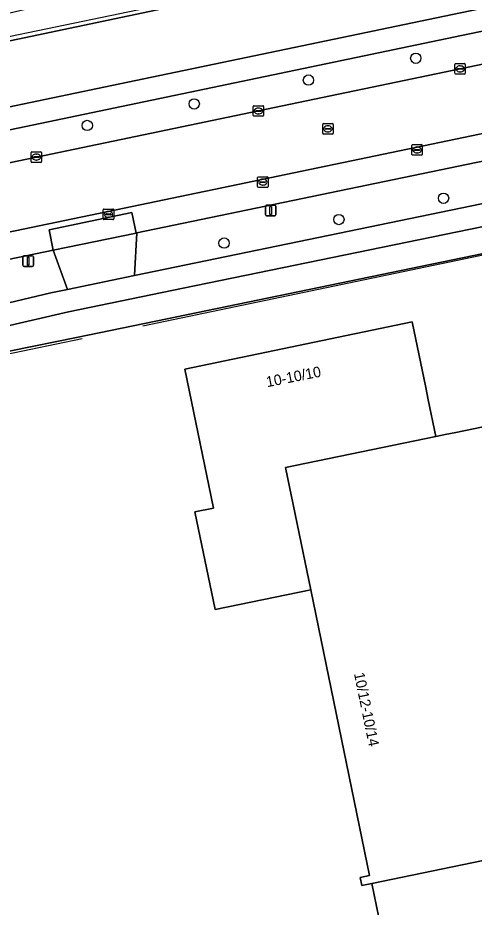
# Model space of a CAD drawing. Extents: x 162989 to 165008, y 383432 to 384338.
# Drawn here: x 164617.1 to 164660.5, y 384206.2 to 384290.5 of the extents above; entities that cross this region are included whole.
import ezdxf

# ---------------------------------------------------------------- set-up
doc = ezdxf.new("R2010")
doc.units = 0
for name, color, linetype in [('IMGEO_Berm_groen', 7, 'Continuous'), ('IMGEO_Boom', 7, 'Continuous'), ('IMGEO_Erf', 7, 'Continuous'), ('IMGEO_Fietspad_open', 7, 'Continuous'), ('IMGEO_Gemengd_bos', 7, 'Continuous'), ('IMGEO_Greppel_droge_sloot', 7, 'Continuous'), ('IMGEO_Hek', 7, 'Continuous'), ('IMGEO_Kolk', 7, 'Continuous'), ('IMGEO_Lichtmast', 7, 'Continuous'), ('IMGEO_Pand', 7, 'Continuous'), ('IMGEO_Pand_nummerreeks', 7, 'Continuous'), ('IMGEO_Parkeervlak_open', 7, 'Continuous'), ('IMGEO_Rijbaan_lokaal_open', 7, 'Continuous'), ('IMGEO_Rioolput', 7, 'Continuous'), ('IMGEO_Voetpad_open', 7, 'Continuous')]:
    doc.layers.add(name, color=color, linetype=linetype)

msp = doc.modelspace()

# ---------------------------------------------------------------- linework, layer by layer
at = {"layer": 'IMGEO_Berm_groen'}
for points in [[(164701.49, 384294.495), (164700.854, 384297.472), (164660.017, 384288.989), (164626.984, 384282.106), (164593.336, 384275.079), (164552.977, 384266.743), (164451.735, 384245.634), (164404.835, 384235.881), (164384.225, 384231.598), (164359.448, 384226.443)], [(164362.222, 384223.918), (164366.446, 384224.764), (164371.602, 384225.857), (164392.697, 384230.265), (164413.812, 384234.682), (164431.965, 384238.461), (164453.063, 384242.87), (164473.197, 384247.002), (164494.286, 384251.393), (164515.399, 384255.774), (164536.491, 384260.183), (164557.545, 384264.556), (164576.693, 384268.524), (164598.754, 384273.114), (164618.889, 384277.307), (164639.966, 384281.684), (164659.11, 384285.678), (164679.181, 384289.857), (164701.277, 384294.45), (164701.49, 384294.495)]]:
    msp.add_lwpolyline(points, dxfattribs=at)
for points in [[(164701.495, 384281.192), (164700.859, 384285.198), (164668.575, 384278.452), (164628.423, 384270.117), (164628.204, 384266.078), (164664.073, 384273.466), (164685.474, 384277.875)], [(164621.862, 384264.76), (164620.492, 384268.471), (164555.467, 384255.002), (164524.903, 384248.631), (164464.53, 384236.083), (164421.896, 384227.192), (164390.88, 384220.716), (164382.4, 384218.944), (164379.422, 384220.92), (164376.14, 384220.234), (164375.058, 384213.228), (164420.474, 384222.769), (164455.91, 384230.094), (164518.367, 384243.06), (164546.942, 384249.063), (164601.668, 384260.367), (164614.911, 384263.179), (164620.253, 384264.419)]]:
    msp.add_lwpolyline(points, close=True, dxfattribs=at)
at = {"layer": 'IMGEO_Boom'}
for centre in [(164654.906, 384286.678), (164644.716, 384284.612), (164633.877, 384282.348), (164623.726, 384280.307), (164657.543, 384273.398), (164647.608, 384271.381), (164636.706, 384269.155)]:
    msp.add_circle(centre, 0.489, dxfattribs=at)
at = {"layer": 'IMGEO_Erf'}
for points in [[(164702.542, 384276.682), (164686.645, 384273.366), (164665.18, 384268.947), (164630.232, 384261.754), (164622.704, 384260.182), (164616.469, 384258.928), (164596.861, 384254.804), (164547.288, 384244.537), (164519.345, 384238.71), (164457.286, 384225.763), (164422.862, 384218.593), (164381.454, 384209.967), (164377.884, 384209.229), (164378.123, 384208.059), (164377.237, 384207.861), (164377.746, 384205.396), (164380.941, 384206.055), (164384.1, 384190.998), (164379.714, 384190.061)], [(164707.222, 384145.917), (164665.351, 384137.3), (164659.942, 384163.579), (164658.983, 384163.381), (164658.832, 384164.114), (164659.809, 384164.314), (164650.734, 384208.411), (164649.784, 384208.215), (164649.627, 384208.977), (164650.516, 384209.16), (164644.939, 384236.258), (164635.862, 384234.385), (164633.939, 384243.66), (164635.695, 384244.017), (164632.98, 384257.202), (164654.58, 384261.668), (164655.861, 384255.439), (164656.097, 384254.293), (164656.814, 384250.805), (164657.706, 384250.99), (164658.715, 384251.199), (164701.978, 384260.165)]]:
    msp.add_lwpolyline(points, dxfattribs=at)
at = {"layer": 'IMGEO_Fietspad_open'}
for points in [[(164701.49, 384294.495), (164705.407, 384295.319), (164704.798, 384298.309), (164720.656, 384301.571), (164758.566, 384309.469), (164779.659, 384313.863), (164778.993, 384315.896), (164758.651, 384311.662), (164720.002, 384303.629), (164703.932, 384300.267), (164659.159, 384290.995), (164626.815, 384284.248), (164592.857, 384277.162), (164552.545, 384268.813), (164517.54, 384261.516), (164451.067, 384247.659), (164404.577, 384238.044), (164359.498, 384228.605), (164357.48, 384228.183)], [(164760.414, 384297.16), (164750.072, 384294.08), (164743.455, 384292.083), (164732.882, 384288.981), (164719.259, 384285.393), (164712.282, 384283.716), (164708.147, 384282.771), (164701.495, 384281.192), (164685.474, 384277.875), (164664.073, 384273.466), (164628.204, 384266.078), (164621.862, 384264.76), (164620.253, 384264.419), (164614.911, 384263.179), (164601.668, 384260.367), (164546.942, 384249.063), (164518.367, 384243.06), (164455.91, 384230.094), (164420.474, 384222.769), (164375.058, 384213.228), (164369.158, 384212.004), (164362.699, 384210.649), (164358.575, 384209.758)], [(164359.448, 384226.443), (164384.225, 384231.598), (164404.835, 384235.881), (164451.735, 384245.634), (164552.977, 384266.743), (164593.336, 384275.079), (164626.984, 384282.106), (164660.017, 384288.989), (164700.854, 384297.472), (164701.49, 384294.495)], [(164362.291, 384208.423), (164363.012, 384208.561), (164381.266, 384212.358), (164420.995, 384220.561), (164456.723, 384228.059), (164518.811, 384240.991), (164547.661, 384247.037), (164596.703, 384257.177), (164615.08, 384261.039), (164621.939, 384262.625), (164632.821, 384264.869), (164664.708, 384271.421), (164686.015, 384275.841), (164702.008, 384279.048), (164719.842, 384283.366), (164733.411, 384286.927), (164743.968, 384290.05), (164750.702, 384292.069), (164757.17, 384293.969), (164764.089, 384296.01)]]:
    msp.add_lwpolyline(points, dxfattribs=at)
at = {"layer": 'IMGEO_Gemengd_bos'}
msp.add_lwpolyline([(164778.993, 384315.896), (164778.735, 384316.73), (164777.169, 384321.86), (164776.731, 384321.77), (164763.995, 384319.142), (164643.168, 384293.999), (164612.143, 384287.449), (164595.74, 384283.986), (164516.359, 384267.228), (164517.058, 384263.844), (164517.54, 384261.516), (164552.545, 384268.813), (164592.857, 384277.162), (164626.815, 384284.248), (164659.159, 384290.995), (164703.932, 384300.267), (164720.002, 384303.629), (164758.651, 384311.662)], close=True, dxfattribs=at)
at = {"layer": 'IMGEO_Greppel_droge_sloot'}
msp.add_lwpolyline([(164791.41, 384327.753), (164786.885, 384326.85), (164778.537, 384325.355), (164771.416, 384323.755), (164750.736, 384319.698), (164726.681, 384314.367), (164667.498, 384301.803), (164644.033, 384297.129), (164626.751, 384293.415), (164614.72, 384290.59), (164613.643, 384290.337), (164612.1, 384289.707), (164611.236, 384289.118), (164611.161, 384289.067), (164611.04, 384288.351), (164611.732, 384287.684), (164612.143, 384287.449), (164643.168, 384293.999), (164763.995, 384319.142), (164776.731, 384321.77), (164777.169, 384321.86), (164792.371, 384325.328)], close=True, dxfattribs=at)
at = {"layer": 'IMGEO_Hek'}
for points in [[(164303.131, 384226.044), (164305.697, 384225.187), (164307.372, 384224.639), (164387.865, 384241.173), (164396.794, 384243.033), (164579.165, 384280.984), (164608.458, 384287.127), (164632.936, 384292.237), (164650.022, 384295.726), (164674.431, 384300.787), (164689.153, 384303.87), (164716.01, 384309.444), (164762.017, 384319.118), (164785.621, 384324.006)], [(164752.332, 384289.18), (164744.776, 384286.876), (164743.149, 384286.816), (164738.827, 384285.707), (164728.614, 384282.844), (164719.874, 384280.512), (164713.867, 384279.067), (164709.006, 384278.007), (164700.745, 384276.168), (164677.653, 384271.409), (164628.989, 384261.28)], [(164623.25, 384260.057), (164613.448, 384258.055), (164604.766, 384256.214), (164581.202, 384251.294), (164559.324, 384246.854), (164546.65, 384244.257), (164518.794, 384238.399), (164469.831, 384228.166), (164382.891, 384210.102)]]:
    msp.add_lwpolyline(points, dxfattribs=at)
at = {"layer": 'IMGEO_Kolk'}
for p, q in [((164658.609, 384285.252), (164658.609, 384286.104)), ((164658.684, 384286.178), (164659.536, 384286.178)), ((164659.097, 384285.958), (164659.122, 384285.958)), ((164659.61, 384286.104), (164659.61, 384285.252)), ((164659.536, 384285.178), (164658.684, 384285.178)), ((164658.868, 384285.672), (164658.868, 384285.684)), ((164659.306, 384285.635), (164658.908, 384285.635)), ((164658.911, 384285.721), (164659.309, 384285.721)), ((164659.12, 384285.398), (164659.095, 384285.398)), ((164659.352, 384285.684), (164659.352, 384285.672)), ((164639.465, 384281.258), (164639.465, 384282.11)), ((164639.54, 384282.184), (164640.392, 384282.184)), ((164639.724, 384281.678), (164639.724, 384281.69)), ((164639.767, 384281.727), (164640.165, 384281.727)), ((164639.953, 384281.964), (164639.978, 384281.964)), ((164640.208, 384281.69), (164640.208, 384281.678)), ((164640.466, 384282.11), (164640.466, 384281.258)), ((164640.392, 384281.184), (164639.54, 384281.184)), ((164640.162, 384281.641), (164639.764, 384281.641)), ((164639.976, 384281.404), (164639.951, 384281.404)), ((164654.527, 384277.561), (164654.527, 384278.413)), ((164654.602, 384278.487), (164655.454, 384278.487)), ((164655.528, 384278.413), (164655.528, 384277.561)), ((164618.388, 384276.881), (164618.388, 384277.733)), ((164618.463, 384277.807), (164619.315, 384277.807)), ((164618.876, 384277.587), (164618.901, 384277.587)), ((164619.389, 384277.733), (164619.389, 384276.881)), ((164655.454, 384277.487), (164654.602, 384277.487)), ((164654.786, 384277.981), (164654.786, 384277.993)), ((164655.224, 384277.944), (164654.826, 384277.944)), ((164654.829, 384278.03), (164655.227, 384278.03)), ((164655.038, 384277.707), (164655.013, 384277.707)), ((164655.015, 384278.267), (164655.04, 384278.267)), ((164655.27, 384277.993), (164655.27, 384277.981)), ((164619.315, 384276.807), (164618.463, 384276.807)), ((164618.647, 384277.301), (164618.647, 384277.313)), ((164619.085, 384277.264), (164618.687, 384277.264)), ((164618.69, 384277.35), (164619.088, 384277.35)), ((164618.899, 384277.027), (164618.874, 384277.027)), ((164619.131, 384277.313), (164619.131, 384277.301)), ((164639.887, 384274.507), (164639.887, 384275.359)), ((164639.962, 384275.433), (164640.814, 384275.433)), ((164640.146, 384274.927), (164640.146, 384274.939)), ((164640.189, 384274.976), (164640.587, 384274.976)), ((164640.375, 384275.213), (164640.4, 384275.213)), ((164640.63, 384274.939), (164640.63, 384274.927)), ((164640.888, 384275.359), (164640.888, 384274.507)), ((164640.814, 384274.433), (164639.962, 384274.433)), ((164640.584, 384274.89), (164640.186, 384274.89)), ((164640.398, 384274.653), (164640.373, 384274.653)), ((164625.232, 384271.453), (164625.232, 384272.305)), ((164625.307, 384272.379), (164626.159, 384272.379)), ((164625.491, 384271.873), (164625.491, 384271.885)), ((164625.929, 384271.836), (164625.531, 384271.836)), ((164625.534, 384271.922), (164625.932, 384271.922)), ((164625.743, 384271.599), (164625.718, 384271.599)), ((164625.72, 384272.159), (164625.745, 384272.159)), ((164625.975, 384271.885), (164625.975, 384271.873)), ((164626.233, 384272.305), (164626.233, 384271.453)), ((164626.159, 384271.379), (164625.307, 384271.379))]:
    msp.add_line(p, q, dxfattribs=at)
for points in [[(164658.609, 384285.252), (164658.609, 384286.104)], [(164658.684, 384286.178), (164659.536, 384286.178)], [(164659.61, 384286.104), (164659.61, 384285.252)], [(164659.536, 384285.178), (164658.684, 384285.178)], [(164639.465, 384281.258), (164639.465, 384282.11)], [(164639.54, 384282.184), (164640.392, 384282.184)], [(164640.466, 384282.11), (164640.466, 384281.258)], [(164640.392, 384281.184), (164639.54, 384281.184)], [(164654.527, 384277.561), (164654.527, 384278.413)], [(164654.602, 384278.487), (164655.454, 384278.487)], [(164655.528, 384278.413), (164655.528, 384277.561)], [(164618.388, 384276.881), (164618.388, 384277.733)], [(164618.463, 384277.807), (164619.315, 384277.807)], [(164619.389, 384277.733), (164619.389, 384276.881)], [(164655.454, 384277.487), (164654.602, 384277.487)], [(164619.315, 384276.807), (164618.463, 384276.807)], [(164639.887, 384274.507), (164639.887, 384275.359)], [(164639.962, 384275.433), (164640.814, 384275.433)], [(164640.888, 384275.359), (164640.888, 384274.507)], [(164640.814, 384274.433), (164639.962, 384274.433)], [(164625.232, 384271.453), (164625.232, 384272.305)], [(164625.307, 384272.379), (164626.159, 384272.379)], [(164626.233, 384272.305), (164626.233, 384271.453)], [(164626.159, 384271.379), (164625.307, 384271.379)]]:
    msp.add_lwpolyline(points, dxfattribs=at)
for centre, radius, start, end in [((164658.686, 384286.102), 0.0765, 91.55205, 178.44795), ((164658.686, 384286.102), 0.0765, 91.55205, 178.44795), ((164659.534, 384286.102), 0.0765, 1.55205, 88.44795), ((164659.534, 384286.102), 0.0765, 1.55205, 88.44795), ((164658.686, 384285.254), 0.0765, 181.55205, 268.44795), ((164658.686, 384285.254), 0.0765, 181.55205, 268.44795), ((164658.908, 384285.681), 0.0403, 85.87752, 175.75265), ((164658.905, 384285.671), 0.0366, 178.93798, 274.71019), ((164659.309, 384285.678), 0.043, 264.86636, 352.45326), ((164659.313, 384285.683), 0.0386, 1.73085, 96.63898), ((164659.534, 384285.254), 0.0765, 271.55205, 358.44795), ((164659.534, 384285.254), 0.0765, 271.55205, 358.44795), ((164639.542, 384282.108), 0.0765, 91.55205, 178.44795), ((164639.542, 384282.108), 0.0765, 91.55205, 178.44795), ((164639.764, 384281.687), 0.0403, 85.87752, 175.75265), ((164639.761, 384281.677), 0.0366, 178.93798, 274.71019), ((164640.165, 384281.684), 0.043, 264.86636, 352.45326), ((164640.169, 384281.689), 0.0386, 1.73085, 96.63898), ((164640.39, 384282.108), 0.0765, 1.55205, 88.44795), ((164640.39, 384282.108), 0.0765, 1.55205, 88.44795), ((164639.542, 384281.26), 0.0765, 181.55205, 268.44795), ((164639.542, 384281.26), 0.0765, 181.55205, 268.44795), ((164640.39, 384281.26), 0.0765, 271.55205, 358.44795), ((164640.39, 384281.26), 0.0765, 271.55205, 358.44795), ((164654.604, 384278.411), 0.0765, 91.55205, 178.44795), ((164654.604, 384278.411), 0.0765, 91.55205, 178.44795), ((164655.452, 384278.411), 0.0765, 1.55205, 88.44795), ((164655.452, 384278.411), 0.0765, 1.55205, 88.44795), ((164618.465, 384277.731), 0.0765, 91.55205, 178.44795), ((164618.465, 384277.731), 0.0765, 91.55205, 178.44795), ((164619.313, 384277.731), 0.0765, 1.55205, 88.44795), ((164619.313, 384277.731), 0.0765, 1.55205, 88.44795), ((164654.604, 384277.563), 0.0765, 181.55205, 268.44795), ((164654.604, 384277.563), 0.0765, 181.55205, 268.44795), ((164654.826, 384277.99), 0.0403, 85.87752, 175.75265), ((164654.823, 384277.98), 0.0366, 178.93798, 274.71019), ((164655.227, 384277.987), 0.043, 264.86636, 352.45326), ((164655.231, 384277.992), 0.0386, 1.73085, 96.63898), ((164655.452, 384277.563), 0.0765, 271.55205, 358.44795), ((164655.452, 384277.563), 0.0765, 271.55205, 358.44795), ((164618.465, 384276.883), 0.0765, 181.55205, 268.44795), ((164618.465, 384276.883), 0.0765, 181.55205, 268.44795), ((164618.687, 384277.31), 0.0403, 85.87752, 175.75265), ((164618.684, 384277.3), 0.0366, 178.93798, 274.71019), ((164619.088, 384277.307), 0.043, 264.86636, 352.45326), ((164619.092, 384277.312), 0.0386, 1.73085, 96.63898), ((164619.313, 384276.883), 0.0765, 271.55205, 358.44795), ((164619.313, 384276.883), 0.0765, 271.55205, 358.44795), ((164639.964, 384275.357), 0.0765, 91.55205, 178.44795), ((164639.964, 384275.357), 0.0765, 91.55205, 178.44795), ((164640.186, 384274.936), 0.0403, 85.87752, 175.75265), ((164640.183, 384274.926), 0.0366, 178.93798, 274.71019), ((164640.587, 384274.933), 0.043, 264.86636, 352.45326), ((164640.591, 384274.938), 0.0386, 1.73085, 96.63898), ((164640.812, 384275.357), 0.0765, 1.55205, 88.44795), ((164640.812, 384275.357), 0.0765, 1.55205, 88.44795), ((164639.964, 384274.509), 0.0765, 181.55205, 268.44795), ((164639.964, 384274.509), 0.0765, 181.55205, 268.44795), ((164640.812, 384274.509), 0.0765, 271.55205, 358.44795), ((164640.812, 384274.509), 0.0765, 271.55205, 358.44795), ((164625.309, 384272.303), 0.0765, 91.55205, 178.44795), ((164625.309, 384272.303), 0.0765, 91.55205, 178.44795), ((164625.531, 384271.882), 0.0403, 85.87752, 175.75265), ((164625.528, 384271.872), 0.0366, 178.93798, 274.71019), ((164625.932, 384271.879), 0.043, 264.86636, 352.45326), ((164625.936, 384271.884), 0.0386, 1.73085, 96.63898), ((164626.157, 384272.303), 0.0765, 1.55205, 88.44795), ((164626.157, 384272.303), 0.0765, 1.55205, 88.44795), ((164625.309, 384271.455), 0.0765, 181.55205, 268.44795), ((164625.309, 384271.455), 0.0765, 181.55205, 268.44795), ((164626.157, 384271.455), 0.0765, 271.55205, 358.44795), ((164626.157, 384271.455), 0.0765, 271.55205, 358.44795)]:
    msp.add_arc(centre, radius, start, end, dxfattribs=at)
for centre, major_axis, ratio, start_param, end_param in [((164659.096, 384285.678), (-0.387, 0.002), 0.722429, 4.712389, 7.853982), ((164659.121, 384285.678), (-0.39, 0.002), 0.717154, 1.570796, 4.712389), ((164639.952, 384281.684), (-0.387, 0.002), 0.722429, 4.712389, 7.853982), ((164639.977, 384281.684), (-0.39, 0.002), 0.717154, 1.570796, 4.712389), ((164618.875, 384277.307), (-0.387, 0.002), 0.722429, 4.712389, 7.853982), ((164618.9, 384277.307), (-0.39, 0.002), 0.717154, 1.570796, 4.712389), ((164655.014, 384277.987), (-0.387, 0.002), 0.722429, 4.712389, 7.853982), ((164655.039, 384277.987), (-0.39, 0.002), 0.717154, 1.570796, 4.712389), ((164640.374, 384274.933), (-0.387, 0.002), 0.722429, 4.712389, 7.853982), ((164640.399, 384274.933), (-0.39, 0.002), 0.717154, 1.570796, 4.712389), ((164625.719, 384271.879), (-0.387, 0.002), 0.722429, 4.712389, 7.853982), ((164625.744, 384271.879), (-0.39, 0.002), 0.717154, 1.570796, 4.712389)]:
    msp.add_ellipse(centre, major_axis=major_axis, ratio=ratio, start_param=start_param, end_param=end_param, dxfattribs=at)
at = {"layer": 'IMGEO_Lichtmast'}
for p, q in [((164640.638, 384271.84), (164640.638, 384272.64)), ((164640.638, 384272.64), (164640.638, 384271.84)), ((164640.738, 384272.74), (164641.528, 384272.74)), ((164641.528, 384272.74), (164640.738, 384272.74)), ((164641.628, 384272.64), (164641.628, 384271.84)), ((164641.628, 384271.84), (164641.628, 384272.64)), ((164641.528, 384271.74), (164640.738, 384271.74)), ((164640.738, 384271.74), (164641.528, 384271.74)), ((164617.615, 384267.044), (164617.615, 384267.844)), ((164617.615, 384267.844), (164617.615, 384267.044)), ((164617.715, 384267.944), (164618.505, 384267.944)), ((164618.505, 384267.944), (164617.715, 384267.944)), ((164618.605, 384267.844), (164618.605, 384267.044)), ((164618.605, 384267.044), (164618.605, 384267.844)), ((164618.505, 384266.944), (164617.715, 384266.944)), ((164617.715, 384266.944), (164618.505, 384266.944))]:
    msp.add_line(p, q, dxfattribs=at)
for points in [[(164641.058, 384272.615), (164641.208, 384272.615), (164641.208, 384271.865), (164641.058, 384271.865), (164641.058, 384272.615)], [(164618.035, 384267.819), (164618.185, 384267.819), (164618.185, 384267.069), (164618.035, 384267.069), (164618.035, 384267.819)]]:
    msp.add_lwpolyline(points, dxfattribs=at)
for centre, start, end in [((164640.738, 384272.64), 90, 180), ((164640.738, 384272.64), 90, 180), ((164641.528, 384272.64), 0, 90), ((164641.528, 384272.64), 360, 90), ((164640.738, 384271.84), 180, 270), ((164640.738, 384271.84), 180, 270), ((164641.528, 384271.84), 270, 0), ((164641.528, 384271.84), 270, 0), ((164617.715, 384267.844), 90, 180), ((164617.715, 384267.844), 90, 180), ((164618.505, 384267.844), 0, 90), ((164618.505, 384267.844), 360, 90), ((164617.715, 384267.044), 180, 270), ((164617.715, 384267.044), 180, 270), ((164618.505, 384267.044), 270, 0), ((164618.505, 384267.044), 270, 0)]:
    msp.add_arc(centre, 0.1, start, end, dxfattribs=at)
at = {"layer": 'IMGEO_Pand'}
for points in [[(164644.939, 384236.258), (164642.549, 384247.869), (164656.814, 384250.805), (164656.097, 384254.293), (164655.861, 384255.439), (164654.58, 384261.668), (164632.98, 384257.202), (164635.695, 384244.017), (164633.939, 384243.66), (164635.862, 384234.385)], [(164710.009, 384220.634), (164710.998, 384220.838), (164710.842, 384221.601), (164709.952, 384221.418), (164701.978, 384260.165), (164658.715, 384251.199), (164657.706, 384250.99), (164656.814, 384250.805), (164642.549, 384247.869), (164644.939, 384236.258), (164650.516, 384209.16), (164649.627, 384208.977), (164649.784, 384208.215), (164650.734, 384208.411)], [(164710.009, 384220.634), (164650.734, 384208.411), (164659.809, 384164.314), (164658.832, 384164.114), (164658.983, 384163.381), (164659.942, 384163.579), (164719.297, 384175.795), (164720.216, 384175.984), (164720.066, 384176.717), (164719.088, 384176.518)]]:
    msp.add_lwpolyline(points, close=True, dxfattribs=at)
at = {"layer": 'IMGEO_Parkeervlak_open'}
for points in [[(164752.838, 384298.623), (164727.875, 384293.439), (164700.168, 384287.62), (164667.954, 384280.937), (164627.992, 384272.609), (164555.352, 384257.53), (164524.346, 384251.088), (164450.33, 384235.678), (164421.166, 384229.639), (164391.945, 384223.533), (164379.422, 384220.92), (164382.4, 384218.944), (164390.88, 384220.716), (164421.896, 384227.192), (164464.53, 384236.083), (164524.903, 384248.631), (164555.467, 384255.002), (164620.492, 384268.471)], [(164620.492, 384268.471), (164620.105, 384270.401), (164627.968, 384272.041), (164628.357, 384270.104), (164628.423, 384270.117), (164668.575, 384278.452), (164700.859, 384285.198), (164700.454, 384287.142), (164707.296, 384288.59), (164707.696, 384286.641), (164707.724, 384286.647), (164710.569, 384287.221), (164710.184, 384289.2), (164718.023, 384290.847), (164718.456, 384288.889), (164742.865, 384293.982), (164742.45, 384295.931), (164751.761, 384297.857)]]:
    msp.add_lwpolyline(points, dxfattribs=at)
at = {"layer": 'IMGEO_Rijbaan_lokaal_open'}
for points in [[(164364.568, 384217.842), (164365.779, 384218.091), (164371.085, 384219.184), (164376.14, 384220.234), (164379.422, 384220.92), (164391.945, 384223.533), (164421.166, 384229.639), (164450.33, 384235.678), (164524.346, 384251.088), (164555.352, 384257.53), (164627.992, 384272.609), (164667.954, 384280.937), (164700.168, 384287.62), (164727.875, 384293.439), (164752.838, 384298.623)], [(164705.407, 384295.319), (164701.49, 384294.495), (164701.277, 384294.45), (164679.181, 384289.857), (164659.11, 384285.678), (164639.966, 384281.684), (164618.889, 384277.307), (164598.754, 384273.114), (164576.693, 384268.524), (164557.545, 384264.556), (164536.491, 384260.183), (164515.399, 384255.774), (164494.286, 384251.393), (164473.197, 384247.002), (164453.063, 384242.87), (164431.965, 384238.461), (164413.812, 384234.682), (164392.697, 384230.265), (164371.602, 384225.857), (164366.446, 384224.764), (164362.222, 384223.918)]]:
    msp.add_lwpolyline(points, dxfattribs=at)
for points in [[(164628.357, 384270.104), (164627.968, 384272.041), (164620.105, 384270.401), (164620.492, 384268.471)], [(164628.423, 384270.117), (164628.357, 384270.104), (164620.492, 384268.471), (164621.862, 384264.76), (164628.204, 384266.078)]]:
    msp.add_lwpolyline(points, close=True, dxfattribs=at)
at = {"layer": 'IMGEO_Rioolput'}
for p, q in [((164646.071, 384279.562), (164646.071, 384280.414)), ((164646.146, 384280.488), (164646.998, 384280.488)), ((164646.33, 384279.982), (164646.33, 384279.994)), ((164646.373, 384280.031), (164646.771, 384280.031)), ((164646.559, 384280.268), (164646.584, 384280.268)), ((164646.814, 384279.994), (164646.814, 384279.982)), ((164647.072, 384280.414), (164647.072, 384279.562)), ((164646.998, 384279.488), (164646.146, 384279.488)), ((164646.768, 384279.945), (164646.37, 384279.945)), ((164646.582, 384279.708), (164646.557, 384279.708))]:
    msp.add_line(p, q, dxfattribs=at)
for points in [[(164646.071, 384279.562), (164646.071, 384280.414)], [(164646.146, 384280.488), (164646.998, 384280.488)], [(164647.072, 384280.414), (164647.072, 384279.562)], [(164646.998, 384279.488), (164646.146, 384279.488)]]:
    msp.add_lwpolyline(points, dxfattribs=at)
for centre, radius, start, end in [((164646.148, 384280.412), 0.0765, 91.55205, 178.44795), ((164646.148, 384280.412), 0.0765, 91.55205, 178.44795), ((164646.37, 384279.991), 0.0403, 85.87752, 175.75265), ((164646.775, 384279.993), 0.0386, 1.73085, 96.63898), ((164646.996, 384280.412), 0.0765, 1.55205, 88.44795), ((164646.996, 384280.412), 0.0765, 1.55205, 88.44795), ((164646.148, 384279.564), 0.0765, 181.55205, 268.44795), ((164646.148, 384279.564), 0.0765, 181.55205, 268.44795), ((164646.367, 384279.981), 0.0366, 178.93798, 274.71019), ((164646.771, 384279.988), 0.043, 264.86636, 352.45326), ((164646.996, 384279.564), 0.0765, 271.55205, 358.44795), ((164646.996, 384279.564), 0.0765, 271.55205, 358.44795)]:
    msp.add_arc(centre, radius, start, end, dxfattribs=at)
for centre, major_axis, ratio, start_param, end_param in [((164646.558, 384279.988), (-0.387, 0.002), 0.722429, 4.712389, 7.853982), ((164646.583, 384279.988), (-0.39, 0.002), 0.717154, 1.570796, 4.712389)]:
    msp.add_ellipse(centre, major_axis=major_axis, ratio=ratio, start_param=start_param, end_param=end_param, dxfattribs=at)
at = {"layer": 'IMGEO_Voetpad_open'}
for points in [[(164764.089, 384296.01), (164757.17, 384293.969), (164750.702, 384292.069), (164743.968, 384290.05), (164733.411, 384286.927), (164719.842, 384283.366), (164702.008, 384279.048), (164686.015, 384275.841), (164664.708, 384271.421), (164632.821, 384264.869), (164621.939, 384262.625), (164615.08, 384261.039), (164596.703, 384257.177), (164547.661, 384247.037), (164518.811, 384240.991), (164456.723, 384228.059), (164420.995, 384220.561), (164381.266, 384212.358), (164363.012, 384208.561), (164362.291, 384208.423)], [(164596.861, 384254.804), (164616.469, 384258.928), (164622.704, 384260.182), (164630.232, 384261.754), (164665.18, 384268.947), (164686.645, 384273.366), (164702.542, 384276.682), (164720.339, 384280.867), (164734.108, 384284.502), (164744.752, 384287.648), (164744.852, 384287.362), (164752.171, 384289.59), (164752.334, 384289.838), (164752.4, 384289.938), (164755.751, 384290.931), (164760.557, 384292.354), (164765.193, 384293.727), (164766.868, 384294.202)]]:
    msp.add_lwpolyline(points, dxfattribs=at)

# ---------------------------------------------------------------- texts
at = {"layer": 'IMGEO_Pand_nummerreeks'}
for s, rotation, p in [('10-10/10', 11.17881, (164640.805, 384255.476)), ('10/12-10/14', 281.62384, (164649.034, 384228.321))]:
    msp.add_text(s, height=1, rotation=rotation, dxfattribs=at).set_placement(p)

doc.saveas('drawing.dxf')
